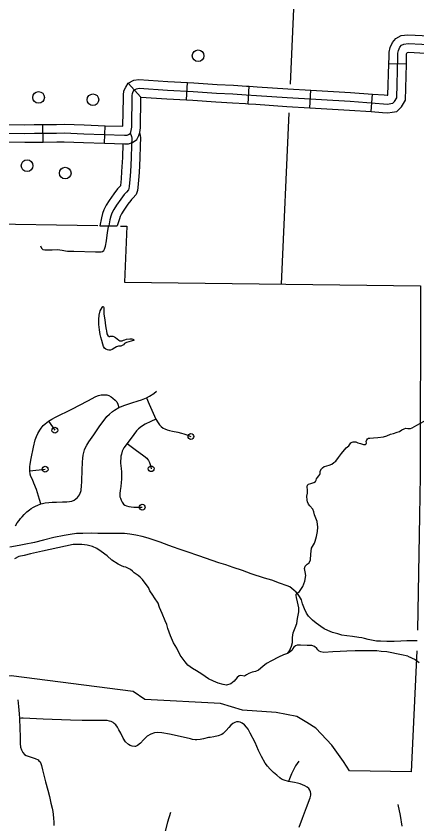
# Model space of a CAD drawing. Extents: x 653372 to 905732, y 627442 to 787275.
# Drawn here: x 693311 to 696741, y 764152 to 771064 of the extents above; entities that cross this region are included whole.
import ezdxf

# ---------------------------------------------------------------- set-up
doc = ezdxf.new("R2010")
doc.units = 0
for name, color, linetype in [('31', 7, 'Continuous'), ('32', 7, 'Continuous'), ('33', 7, 'Continuous'), ('34', 7, 'Continuous'), ('35', 7, 'Continuous'), ('45', 7, 'Continuous'), ('5', 7, 'Continuous'), ('56', 7, 'Continuous'), ('6', 7, 'Continuous')]:
    doc.layers.add(name, color=color, linetype=linetype)

msp = doc.modelspace()

# ---------------------------------------------------------------- linework, layer by layer
at = {"layer": '31'}
for points in [[(693324.9, 765214.6), (693332.5, 765155.4), (693336.8, 765093.8), (693338.8, 765052.8), (693341.8, 764968.7), (693344.4, 764898.4), (693344.7, 764841), (693349.2, 764809.8), (693357.3, 764786.6), (693369.4, 764764), (693381.7, 764747.1), (693396.2, 764736.5), (693421.7, 764728.3), (693474.5, 764711.2), (693499.1, 764699.6), (693506.3, 764692.7), (693515.5, 764682.9), (693523.2, 764669.2), (693527.4, 764652.9), (693536.4, 764615.5), (693548.5, 764568.5), (693561.6, 764511.4), (693582.4, 764440.3), (693596.3, 764385.8), (693608.1, 764328.8), (693618.4, 764287.9), (693624.9, 764258), (693628.2, 764232.9), (693631.9, 764199.7), (693633.6, 764165.9), (693632.8, 764138.9)], [(695442.9, 764673), (695410.6, 764727.4), (695385.9, 764781.4), (695356.5, 764848), (695314.6, 764928.4), (695296.5, 764962.6), (695284.1, 764979.8), (695266.8, 764999.4), (695246.5, 765014.6), (695228.7, 765021.9), (695213.1, 765025.7), (695196.9, 765025.1), (695183.2, 765020.4), (695164.4, 765009.8), (695147.7, 764995.7), (695130.9, 764976), (695110, 764952.5), (695083.9, 764926.9), (695071.9, 764918.3), (695039.1, 764904.7), (695004.2, 764896.7), (694973.2, 764892.6), (694958.6, 764890.2), (694914.5, 764880.9), (694885.7, 764874.5), (694858.6, 764870.3), (694842.4, 764872.4), (694821.2, 764875.3), (694804.5, 764879.2), (694767.8, 764888.7), (694623.2, 764919.4), (694559, 764930.3), (694521.5, 764933.1), (694496.7, 764930.5), (694464.4, 764919.7), (694433, 764901.5), (694401.8, 764872.7), (694376.8, 764843.2), (694351, 764823.2), (694332.7, 764813.6), (694327.7, 764813.8), (694303.7, 764816.7), (694286.7, 764822.9), (694272.3, 764831.2), (694248.3, 764853.8), (694226.8, 764885.3), (694206.8, 764929.1), (694190.9, 764958.2), (694177.5, 764981), (694163.5, 765000), (694151.5, 765011.6), (694141.2, 765020.9), (694125.1, 765028.1), (694110.1, 765031.9), (694089.4, 765035.9), (694070.9, 765037), (693973, 765036.6), (693877.1, 765037.8), (693775.1, 765039.7), (693543.4, 765048.9), (693372, 765058), (693355.7, 765057.3), (693338.8, 765052.8)], [(695729.9, 764687.4), (695703.1, 764647.7), (695669.2, 764579.8), (695651.4, 764537.5), (695641, 764516.1)], [(695734, 764123.7), (695761.6, 764201.6), (695797, 764293.5), (695828.5, 764375.7), (695834.3, 764397.9), (695834.7, 764411.2), (695831.4, 764425.8), (695823.7, 764441.7), (695815.2, 764454.5), (695801.4, 764465.4), (695781.8, 764478.6), (695762, 764487.3), (695742.1, 764493.9), (695720, 764499.8), (695693.5, 764506.5), (695643.2, 764515.4), (695606.4, 764526.2), (695582.2, 764535.8), (695566.9, 764546.7), (695543.8, 764568.2), (695514.8, 764592.1), (695486.7, 764620.5), (695462.9, 764646.4), (695442.9, 764673)], [(696577.5, 764319.2), (696599.3, 764224.9), (696612, 764131.4)]]:
    msp.add_lwpolyline(points, dxfattribs=at)
at = {"layer": '32'}
for p, q in [((696651.7, 770653.2), (696501.8, 770657.7)), ((694379.2, 770371), (694270.7, 770490)), ((694770.6, 770348), (694778, 770497.8)), ((695296.3, 770315.3), (695306.2, 770465)), ((695823.7, 770280.7), (695832.4, 770430.4)), ((696349.7, 770247.6), (696360.4, 770397.2)), ((693542.3, 769987.3), (693540.8, 770137.3)), ((694066.6, 769977.2), (694072, 770127.1))]:
    msp.add_line(p, q, dxfattribs=at)
for points in [[(696501.8, 770657.7), (696503.5, 770715), (696503.4, 770755.3), (696512, 770795.3), (696532.3, 770838), (696561.7, 770874.2), (696606.2, 770898.6), (696664.9, 770905.2), (696970.6, 770889.5)], [(693013.6, 770062.7), (693384.6, 770059.8), (693467.2, 770061.6), (693657.1, 770063.5), (693722.7, 770064.7), (693891.8, 770058.6), (694238.7, 770046), (694260.3, 770046.4), (694273, 770050.7), (694286.4, 770059.4), (694291.8, 770070.4), (694296.3, 770084.7), (694300.1, 770114.3), (694304.4, 770384.2), (694306.1, 770403.6), (694314.1, 770419.5), (694323.2, 770433.2), (694341.8, 770443.5), (694364.6, 770447.1), (694606.4, 770431.2), (694827.2, 770420.3), (695026.3, 770405.7), (695166.3, 770398.2), (695279.3, 770391.6), (695368.7, 770385.7), (695631.7, 770367), (696169, 770335.7), (696454.4, 770315.3), (696488.8, 770312.1), (696518, 770316.6), (696534.3, 770319.4), (696549.8, 770334), (696568.1, 770365.8), (696578.5, 770714), (696578.4, 770747.4), (696583.5, 770771), (696596.1, 770797.6), (696610.7, 770815.5), (696629.3, 770825.8), (696667.2, 770830), (697017.2, 770812)], [(696651.7, 770653.2), (696653.5, 770713), (696653.5, 770739.6), (696655, 770746.8), (696658.2, 770753.5), (696669.5, 770754.8), (696962.9, 770739.7)], [(696349.7, 770247.6), (696448.2, 770240.6), (696491.1, 770236.6), (696530, 770242.6), (696569.2, 770249.2), (696609.4, 770287.1), (696642.5, 770344.9), (696651.7, 770653.2)], [(696360.4, 770397.2), (696460.5, 770390.1), (696486.5, 770387.7), (696493.7, 770388.8), (696501.8, 770657.7)], [(694229.1, 770365.9), (694229.5, 770388), (694232.6, 770424.4), (694249.1, 770457.1), (694270.7, 770490), (694317.1, 770515.5), (694361.1, 770522.5), (694610.8, 770506.1), (694778, 770497.8)], [(694778, 770497.8), (694831.8, 770495.1), (695031, 770480.5), (695170.5, 770473.1), (695284, 770466.4), (695306.2, 770465)], [(695306.2, 770465), (695373.8, 770460.5), (695636.5, 770441.8), (695832.4, 770430.4)], [(695832.4, 770430.4), (696173.8, 770410.6), (696360.4, 770397.2)], [(694066.6, 769977.2), (694238.1, 769971), (694273.3, 769971.7), (694306, 769982.7), (694344.6, 770007.8), (694361.7, 770042.5), (694369.8, 770068.7), (694375, 770108.9), (694379.1, 770363.5)], [(694072, 770127.1), (694225.2, 770121.5), (694229.1, 770365.9)], [(694379.1, 770363.5), (694379.2, 770371), (694602.1, 770356.3), (694770.6, 770348)], [(694770.6, 770348), (694822.6, 770345.4), (695021.6, 770330.8), (695162.1, 770323.3), (695274.7, 770316.7), (695296.3, 770315.3)], [(695296.3, 770315.3), (695363.5, 770310.8), (695626.9, 770292.1), (695823.7, 770280.7)], [(695823.7, 770280.7), (696164.1, 770260.9), (696349.7, 770247.6)], [(692820.7, 770144.2), (693384, 770134.8), (693466, 770136.6), (693540.8, 770137.3)], [(693540.8, 770137.3), (693656, 770138.4), (693723.3, 770139.7), (693894.5, 770133.5), (694072, 770127.1)], [(692815.7, 769994.3), (693385.1, 769984.8), (693468.4, 769986.6), (693542.3, 769987.3)], [(693542.3, 769987.3), (693658.1, 769988.5), (693722, 769989.7), (693889.1, 769983.6), (694066.6, 769977.2)], [(694633.7, 764250.8), (694606.5, 764166), (694583.2, 764077.1)]]:
    msp.add_lwpolyline(points, dxfattribs=at)
at = {"layer": '33'}
for points in [[(693304.6, 766702.9), (693319.9, 766727.4), (693336, 766748.9), (693347.3, 766765), (693361.4, 766781), (693379.8, 766800.7), (693402, 766821.1), (693425.1, 766839.2), (693439.9, 766850.5), (693458.6, 766861.7), (693477, 766871.4), (693496.5, 766880.7), (693522.8, 766890.6), (693537.8, 766894.9), (693559, 766898.5), (693590.1, 766901.4), (693619.7, 766903.8), (693656.3, 766904.5), (693707.6, 766907.7), (693744, 766908.2), (693767.5, 766909.8), (693787.8, 766914.9), (693806.8, 766922.3), (693822.1, 766932.6), (693836.2, 766945.8), (693845.9, 766956.8), (693852.8, 766967.4), (693859.7, 766981.2), (693864.9, 766996.1), (693866.6, 767005.4), (693867.9, 767016.7), (693869.8, 767035.4), (693872.4, 767088.8), (693876, 767177.9), (693879, 767247), (693881.9, 767282.5), (693885.1, 767308.3), (693890.4, 767329.7), (693897.2, 767354.4), (693905.3, 767372.9), (693915.8, 767393.7), (693933.5, 767420.4), (693976.6, 767481.6), (694028.6, 767557.5), (694064.4, 767606.6), (694088.8, 767637.8), (694111, 767658.3), (694136.5, 767680.1), (694153.7, 767693.6), (694190.6, 767715.5), (694205.4, 767722.1), (694240.5, 767734.7), (694301.6, 767754.9), (694355.7, 767772.5), (694385, 767781.5), (694425.8, 767797.2), (694452, 767812.4), (694488.4, 767835.7), (694512.9, 767854.2)], [(693522.8, 766890.6), (693509.8, 766927.6), (693484.2, 767013), (693464, 767066.4), (693450.1, 767097.9), (693438.3, 767125.7), (693432.5, 767145.6), (693429.2, 767174.6), (693427.9, 767207.3), (693431.6, 767231.6), (693440.7, 767278.6), (693460.6, 767375.5), (693475.2, 767440), (693485.9, 767468.5), (693497.9, 767494.2), (693512.9, 767522), (693524.6, 767538.6), (693542.2, 767559.9), (693561, 767576.9), (693588.4, 767598.7), (693616.5, 767616.2), (693647.9, 767632.1), (693786.7, 767702), (693923.8, 767772.4), (693993.9, 767808.4), (694016.8, 767818.3), (694039.5, 767823.9), (694061.3, 767824.7), (694087.3, 767822.5), (694104.8, 767817), (694124.2, 767807.3), (694140.1, 767796.2), (694159.3, 767779.4), (694171.6, 767764.3), (694181.5, 767743.5), (694190.6, 767715.5)], [(694425.8, 767797.2), (694450.9, 767743.9), (694508, 767614.4), (694527.3, 767583.4), (694538, 767568.3), (694552.6, 767552.8), (694570, 767539.6), (694584.3, 767532.2), (694602.9, 767524.1), (694623.3, 767517.8), (694649.4, 767512.4), (694694.2, 767503.5), (694725.5, 767496.9), (694746.8, 767489.7), (694763.9, 767483.1), (694807.1, 767467.3)], [(693588.4, 767598.7), (693642.3, 767520.8)], [(694508, 767614.4), (694463.5, 767594.9), (694414.8, 767571.5), (694383.8, 767552.6), (694359.7, 767533.5), (694342.1, 767515.5), (694317.1, 767483.1), (694260, 767406), (694233.9, 767369.3), (694218.8, 767341.2), (694211.6, 767316.9), (694208.3, 767297.7), (694205.9, 767278.6), (694204.4, 767258.4), (694204.7, 767238.1), (694207.3, 767215.4), (694209.8, 767192.7), (694211.7, 767164.5), (694212.7, 767136.8), (694211.7, 767102.2), (694210.4, 767073.9), (694207, 767038), (694202.8, 767004.9), (694199.3, 766980.1), (694198.9, 766965.8), (694199.8, 766951), (694203.1, 766938), (694210, 766921.7), (694218.2, 766905.3), (694231.1, 766888.7), (694241.9, 766880.1), (694256.9, 766873.2), (694276.2, 766868), (694295.9, 766864.2), (694318.9, 766863.5), (694341, 766862.8), (694390.4, 766862.3)], [(694260, 767406), (694330.5, 767357.2), (694403.6, 767302.5), (694429.2, 767280.5), (694435.9, 767272.4), (694444.3, 767261.1), (694452.6, 767244.2), (694457.1, 767226.6), (694466.7, 767191.2)], [(693429.2, 767174.6), (693559.7, 767187.2)]]:
    msp.add_lwpolyline(points, dxfattribs=at)
for centre in [(693642.3, 767520.8), (693559.7, 767187.2), (694466.7, 767191.2), (694390.4, 766862.3)]:
    msp.add_circle(centre, 25, dxfattribs=at)
at = {"layer": '34'}
for points in [[(693520.2, 769097.7), (693529.1, 769077.9), (693539.5, 769067.5), (693555.6, 769065.7), (693618.9, 769065.8), (693662.1, 769066.5), (693686.3, 769064.5), (693705.1, 769062.5), (693733.1, 769055), (693751.9, 769053.7), (693804.5, 769052.8), (693991.5, 769046.5), (694038, 769047.2), (694049.6, 769050.9), (694061.9, 769059.2), (694068.3, 769069.2), (694076.3, 769095.9), (694085.1, 769142.1), (694093.9, 769211.9), (694101.5, 769260.9), (694103.6, 769270.1)], [(696744.4, 765718.4), (696653.7, 765719), (696605, 765716), (696545.8, 765712.8), (696484.5, 765713), (696431, 765714.6), (696394.1, 765715.7), (696366.1, 765721), (696323.3, 765731.1), (696293.2, 765739.2), (696269.1, 765744.9), (696243.8, 765748.4), (696190.7, 765754.4), (696142.9, 765760.3), (696100, 765768.2), (696063.3, 765778.7), (696019.5, 765791), (695980.2, 765806), (695947.6, 765821.9), (695917.8, 765841), (695878.9, 765869.8), (695848.7, 765895), (695813.6, 765929.8), (695796.2, 765955.7), (695777.9, 765992.2), (695762.1, 766035.2), (695753.8, 766069.7), (695737.5, 766097.8), (695725.2, 766115.5), (695706.6, 766135.7), (695687.8, 766152.3), (695671.7, 766167.1), (695652.7, 766179.8), (695632, 766189.9), (695563.9, 766212.9), (695498.9, 766236.4), (695437.9, 766255.3), (695323.6, 766292.5), (695249.9, 766319.5), (695169.6, 766346.8), (695104.5, 766368.1), (695044.9, 766387), (694874.1, 766446.2), (694774.1, 766480.7), (694705.2, 766503.2), (694657.7, 766521.2), (694618.4, 766534.6), (694544.9, 766562.2), (694493.6, 766580.8), (694441.1, 766596.8), (694391.2, 766610.4), (694336.9, 766623.7), (694285.3, 766632.4), (694237.9, 766636.6), (694203.8, 766638.2), (694181.7, 766638.3), (694073.8, 766637.1), (694011.4, 766637.9), (693954.5, 766639), (693881.1, 766637.9), (693829.1, 766636.1), (693774.6, 766629.5), (693723, 766621.1), (693634.6, 766601.7), (693545, 766578.9), (693467.2, 766561.4), (693379.4, 766541.9), (693336.1, 766534.4), (693258.5, 766520.2)]]:
    msp.add_lwpolyline(points, dxfattribs=at)
msp.add_circle((694807.1, 767467.3), 25, dxfattribs=at)
at = {"layer": '35'}
for points in [[(694029.9, 768340.2), (694023.6, 768379.6), (694019.2, 768425.3), (694019.9, 768468.6), (694022.7, 768505.4), (694029.6, 768543.9), (694039.3, 768557.4), (694048.4, 768571.6), (694053.8, 768578.3), (694056.1, 768579.4), (694060.1, 768577.6), (694061.6, 768571.2), (694062.2, 768553.9), (694062.2, 768514), (694069.4, 768465.4), (694077.1, 768414.9), (694082.5, 768383.1), (694083.8, 768370.3)], [(694083.8, 768370.3), (694088.8, 768344.8), (694097.1, 768331.3), (694106.6, 768322.9), (694112.4, 768322.7), (694120, 768324.8), (694139, 768325.4), (694152.7, 768320.4), (694161.8, 768315.5), (694174.7, 768302.4), (694189.3, 768291.6), (694199, 768287.2), (694209.9, 768285.8), (694219.8, 768287.2), (694230.2, 768290.3), (694240.2, 768295.8), (694255.3, 768299.4), (694285.4, 768303.1), (694301.5, 768302.6), (694309.6, 768300.7), (694316.4, 768297), (694317.4, 768294.1), (694317.3, 768290), (694312.6, 768287.3), (694294.6, 768282.1), (694276.6, 768278.6), (694256.8, 768271.7), (694238, 768261.8), (694230.8, 768252.2), (694217.9, 768244.6), (694206.2, 768240.3), (694186.6, 768240.3), (694170.9, 768235), (694154.5, 768225.7), (694133.3, 768211.9), (694117.5, 768206), (694105.4, 768205.2), (694093.4, 768208.5), (694078.6, 768214.7), (694068.4, 768221.9), (694057.9, 768236.7), (694052.2, 768257), (694045.6, 768287.8), (694036.1, 768316.4), (694029.9, 768340.2)], [(696013.5, 767231.2), (696029.8, 767243.5), (696046.8, 767256.6), (696070.4, 767287.5), (696094.9, 767320.8), (696136.5, 767371), (696158.2, 767388.5), (696177.1, 767412.9), (696186.4, 767418.7), (696196.3, 767421.4), (696209.9, 767422.5), (696217.5, 767421.6), (696234.6, 767414.2), (696257.1, 767406.8), (696283, 767399), (696301.2, 767400), (696307.3, 767404.3), (696309.9, 767412.6), (696307.2, 767424), (696311.4, 767437.5), (696318.4, 767446.4), (696326.2, 767453.7), (696337.6, 767454.1), (696370.1, 767454.7), (696408.1, 767458.1), (696455.9, 767463.4), (696483.4, 767471.7), (696515.6, 767486.6), (696542.3, 767494.1), (696571.3, 767503.1), (696593.5, 767510.8), (696612.8, 767525.3), (696631.2, 767533.8), (696646.5, 767537.2), (696662.3, 767535.2), (696685.8, 767536), (696700.3, 767540.1), (696740.7, 767565.1), (696803.8, 767598.8)], [(695715.4, 766125.4), (695737.4, 766139.9), (695765.3, 766182.2), (695781.8, 766228.6), (695789.4, 766278.3), (695784.2, 766308.7), (695779, 766337.7), (695785.7, 766358.6), (695801.3, 766373.3), (695818.3, 766384.9), (695831.2, 766411.8), (695834.2, 766461.6), (695840.3, 766512.9), (695863.5, 766553.1), (695871.8, 766570.5), (695882.6, 766611.5), (695889.9, 766655.2), (695892.7, 766691.3), (695886.6, 766738.4), (695865.9, 766795.7), (695857.7, 766823.2), (695850.3, 766845.6), (695825, 766874.3), (695812.5, 766886.8), (695804.9, 766908.2), (695802.3, 766921.9), (695798, 766956.9), (695804, 766980.9), (695805.6, 767006.6), (695803.4, 767036.9), (695805.4, 767052), (695808.5, 767054.9), (695813.9, 767059.3), (695833, 767065.5), (695860.5, 767072.3), (695872.8, 767081), (695877.6, 767088.4), (695879.3, 767092.9), (695882.6, 767104.2), (695890.5, 767116), (695900.8, 767129.4), (695910.2, 767141.2), (695913.4, 767147.1), (695913.3, 767169.8), (695923.8, 767190), (695932.3, 767198), (695947.8, 767210.4), (695971.5, 767217.3), (695989.1, 767222.8), (696013.5, 767231.2)], [(693535.6, 766485.2), (693433.8, 766462.4), (693378.9, 766448.4), (693332.9, 766439.7), (693295.9, 766420.9)], [(696664.1, 765586.8), (696608.5, 765598.5), (696483.9, 765625.2), (696436.6, 765628.5), (696396.9, 765631.9), (696362.1, 765633.9), (696309.1, 765632.2), (696255.7, 765631.5), (696212.3, 765633.2), (696142.1, 765630.9), (696085.6, 765627.1), (696022.6, 765625.6), (695945.7, 765619.1), (695920.4, 765624.3), (695904.1, 765631.4), (695894.5, 765642.7), (695886, 765652.9), (695865.5, 765669), (695842.6, 765678.5), (695802.8, 765678.6), (695745.5, 765682.6), (695715.7, 765682.4), (695701.1, 765675.1), (695687.5, 765664.4), (695678.4, 765653.7), (695673.5, 765639.4), (695657.7, 765625.6), (695634, 765610.8), (695599.5, 765599.7), (695555.8, 765580), (695497.4, 765547.5), (695453.6, 765524.5), (695421.9, 765497.9), (695386.8, 765466.9), (695358.8, 765456.7), (695331, 765449.8), (695303.1, 765439.6), (695282.9, 765428), (695264.9, 765417.5), (695235.2, 765421.7), (695218.6, 765418.9), (695203.8, 765405), (695176.9, 765372.7), (695148.6, 765351.5), (695112.9, 765338.2), (695084.3, 765343.5), (695041.6, 765355.8), (694999.1, 765374.7), (694958.9, 765394.7), (694899.3, 765433), (694853.7, 765460.9), (694821.2, 765480.6), (694781.2, 765510.5), (694756.7, 765540), (694715.7, 765596.5), (694687.6, 765654.7), (694659.2, 765700.9), (694631.2, 765762.5), (694609.9, 765825), (694599.9, 765859.5), (694587.6, 765889.7), (694560.7, 765951.3), (694538, 766005), (694525.8, 766039.6), (694496.3, 766086.9), (694481.5, 766110.5), (694456.1, 766145.5), (694443, 766174.4), (694415.4, 766210.6), (694392.1, 766243.3), (694372.8, 766262.7), (694356.7, 766277.5), (694339.4, 766289.1), (694320.9, 766300.7), (694305.9, 766314.4), (694288.6, 766328.2), (694266.9, 766341), (694250.6, 766348.1), (694232, 766353.1), (694213.4, 766360.2), (694185.1, 766374.3), (694130.4, 766410.2), (694089.5, 766445.7), (694039.8, 766482.5), (694002, 766509.1), (693964.9, 766524.6), (693917.8, 766538.1), (693874.3, 766542.5), (693799.1, 766542.1), (693535.6, 766485.2)], [(695634, 765610.8), (695650.4, 765634.2), (695669.2, 765673.4), (695676.7, 765703), (695675.2, 765726.3), (695675.9, 765748.4), (695682.6, 765787.9), (695700.4, 765829.4), (695712.6, 765867.7), (695719.4, 765910.5), (695729.9, 765967.7), (695730.9, 765999.7), (695720.3, 766051.9), (695710, 766088.4), (695706.7, 766106.2), (695707, 766116.6), (695715.4, 766125.4)], [(696664.1, 765586.8), (696727.7, 765558.7), (696760.6, 765533.9)]]:
    msp.add_lwpolyline(points, dxfattribs=at)
at = {"layer": '45'}
for points in [[(694286.4, 770059.4), (694292.9, 770050.8), (694298.2, 770034.8), (694300.1, 770019.6), (694298.3, 769960.4), (694295, 769851.4), (694288.7, 769731), (694284.1, 769667.1), (694278.9, 769606.6), (694277.1, 769589.8), (694272.6, 769577.1), (694255.2, 769556.8), (694236.4, 769537), (694206.3, 769499.5), (694169, 769445.5), (694146.4, 769409.8), (694131.3, 769377.9), (694122.8, 769352.5), (694113.6, 769321), (694103.6, 769270.1)], [(694370.5, 770060.5), (694375.2, 770023.1), (694373.3, 769958.2), (694370, 769848.3), (694363.6, 769726.3), (694358.9, 769661.2), (694353.6, 769599.3), (694350.7, 769573.1), (694338.8, 769539.1), (694310.9, 769506.5), (694299.7, 769494.8)], [(694223.6, 769971.5), (694220.1, 769854.5), (694213.8, 769735.6), (694209.3, 769673), (694204.3, 769613.9), (694204.1, 769612.4), (694199.5, 769607), (694190.9, 769598)], [(694190.9, 769598), (694179.9, 769586.4), (694146.1, 769544.3), (694106.4, 769486.9), (694080.6, 769446), (694061.5, 769405.9), (694051.2, 769374.9), (694040.7, 769338.8), (694027.4, 769271.4), (694176.5, 769268.9)], [(694299.7, 769494.8), (694292.9, 769487.6), (694266.5, 769454.7), (694231.5, 769404.1), (694212.2, 769373.5), (694201, 769349.9), (694194.4, 769330.2), (694176.5, 769268.9)]]:
    msp.add_lwpolyline(points, dxfattribs=at)
at = {"layer": '5'}
for points in [[(695802.3, 773765.3), (695656.5, 770483.2)], [(695645.6, 770237), (695580.5, 768771.4)]]:
    msp.add_lwpolyline(points, dxfattribs=at)
at = {"layer": '56'}
for centre in [(694868.8, 770725.2), (693502.9, 770369.1), (693968.5, 770349.2), (693404.7, 769784.5), (693731, 769721.3)]:
    msp.add_circle(centre, 50, dxfattribs=at)
at = {"layer": '6'}
for points in [[(691006.2, 768729.1), (690960.9, 767533.4), (692868.1, 767491.1), (692948.9, 769289.8), (694009.1, 769271.7)], [(694204.2, 769268.4), (694259.3, 769267.5), (694238, 768789.2), (696771.5, 768755.6), (696769.9, 767131.5), (696763.5, 766788.6), (696746.1, 765809.4)], [(696740.5, 765632), (696693.5, 764597.2), (696163.5, 764606.5), (696113.7, 764684.5), (696013.9, 764826.9), (695877.1, 764969.7), (695800.6, 765019.4), (695713.8, 765070.6), (695535.9, 765104.7), (695249.3, 765124.6), (695059.2, 765181), (694413.7, 765215.8), (694313, 765283.6), (693270, 765418.5), (693022.1, 765382.5), (692962.7, 765547), (692932.6, 765558.5), (692499.4, 765624.9), (692360.5, 765282.8), (692026.4, 765397.9)]]:
    msp.add_lwpolyline(points, dxfattribs=at)

doc.saveas('drawing.dxf')
